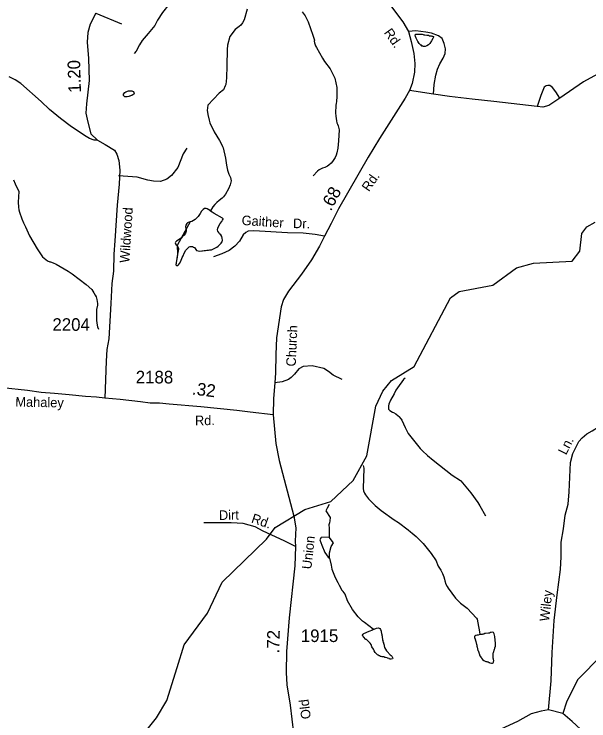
# Model space of a CAD drawing. Extents: x 1473865 to 1648260, y 639067 to 773536.
# Drawn here: x 1582378 to 1588081, y 694801 to 701811 of the extents above; entities that cross this region are included whole.
import ezdxf

# ---------------------------------------------------------------- set-up
doc = ezdxf.new("R2010")
doc.units = 0
for name, color, linetype in [('Exist Hydrographic Creek Single Shore', 7, 'Continuous'), ('Exist Hydrographic Misc Water Feature', 7, 'Continuous'), ('Exist Road Non-System Type 51', 7, 'Continuous'), ('Exist Road Non-System Type 51 Label', 7, 'Continuous'), ('Exist Road Secondary Mileage Hundredths English Label', 7, 'Continuous'), ('Exist Road Secondary Type 51 Attributed', 7, 'Continuous'), ('Exist Road Secondary Type 51 Label', 7, 'Continuous'), ('Exist Road Secondary Type 51 Number Label', 7, 'Continuous')]:
    doc.layers.add(name, color=color, linetype=linetype)

msp = doc.modelspace()

# ---------------------------------------------------------------- linework, layer by layer
at = {"layer": 'Exist Hydrographic Creek Single Shore'}
msp.add_lwpolyline([(1583555.6, 694537.6), (1583791.6, 694832.1), (1583894, 695001.9), (1583997, 695332), (1584066, 695557.1), (1584296, 695870.9), (1584442, 696176.4), (1584882, 696604.1), (1584967, 696720.6), (1585261, 696898.4), (1585521, 696978.5), (1585741, 697184.2), (1585878, 697430.9), (1585968.1, 697921.4), (1586037.1, 698071), (1586122.1, 698177.6), (1586349, 698317.4), (1586709, 698996.2), (1586793.1, 699060.1), (1587128, 699122.3), (1587364.1, 699294.8), (1587531.1, 699340.6), (1587915, 699362.4), (1587991.1, 699459.4), (1588010.1, 699636.2), (1588061, 699700.8), (1588145.1, 699748.4)], dxfattribs=at)
at = {"layer": 'Exist Hydrographic Misc Water Feature'}
for points in [[(1584584.9, 702594.8), (1584558.9, 702569.9), (1584522, 702531.2), (1584515.9, 702520.7), (1584403.9, 702429.4), (1584350.3, 702405), (1584347.2, 702406.8), (1584272.4, 702349.2), (1584201.4, 702276), (1584123.9, 702169.2), (1584074.1, 702090.6), (1584043.3, 702051), (1583983.9, 701980.8), (1583955.2, 701947.8), (1583917.2, 701911.6), (1583912.3, 701907.6), (1583850.4, 701827.6), (1583802.2, 701752.3), (1583775.5, 701698.6), (1583707.9, 701617.9), (1583648.4, 701549.4), (1583621.2, 701507.3), (1583588, 701444), (1583569.5, 701421.4)], [(1584689.7, 701859.1), (1584659.2, 701755.5), (1584642.6, 701726.3), (1584626.1, 701701.1), (1584611.9, 701689.2), (1584571, 701657.9), (1584517.6, 701590.9), (1584494.1, 701505.2), (1584492.6, 701459.3), (1584489.3, 701299.3), (1584486.8, 701178.8), (1584477.2, 701115), (1584473, 701099.5), (1584454.2, 701059.6), (1584413.4, 701028.5), (1584298.6, 700906.9), (1584293.5, 700854.4), (1584295.2, 700838.8), (1584298.6, 700815), (1584313.5, 700759.7), (1584321, 700734.1), (1584363.1, 700645.4), (1584417.1, 700556.5), (1584438.3, 700515.9), (1584445.9, 700499.3), (1584451.5, 700483.6), (1584475.4, 700383), (1584485.8, 700314.7)], [(1585237.3, 701834.8), (1585264.3, 701793.3), (1585297, 701733.5), (1585341.5, 701601.3), (1585357.1, 701552.6), (1585355.2, 701544.4), (1585358.6, 701528), (1585369.9, 701495.7), (1585377.6, 701480), (1585439.5, 701374.5), (1585458.7, 701342.1), (1585513.3, 701268), (1585561.2, 701175.9), (1585581.1, 701083.6), (1585579.9, 701022.9), (1585579.4, 700999.2), (1585578.1, 700942.6), (1585573.6, 700927), (1585569.3, 700905.8), (1585567.6, 700831.2), (1585570.9, 700799.1), (1585577.8, 700752.2), (1585581.6, 700734.8), (1585585.2, 700720), (1585592.9, 700702.6), (1585604, 700662.2), (1585596.5, 700555.7), (1585590, 700482.8), (1585581.1, 700434.5), (1585574.5, 700410.9), (1585562.2, 700389), (1585537.1, 700350.1), (1585524.7, 700333.9), (1585502.3, 700312.2), (1585486.1, 700302.7), (1585461.9, 700291.7), (1585437.7, 700282.3), (1585405.4, 700267.4), (1585388.9, 700254.6), (1585344.1, 700207.9)], [(1586454.8, 701606.7), (1586474.7, 701602.2), (1586490.7, 701601.9), (1586498.8, 701597.6), (1586514.8, 701597.3), (1586522.8, 701593), (1586530.8, 701592.9), (1586538.5, 701588.6), (1586540.5, 701582.8), (1586534.2, 701569), (1586519.8, 701545.5), (1586503, 701521.3), (1586488.9, 701507.6), (1586472.6, 701496.4), (1586456.5, 701490.2), (1586440.5, 701490.5), (1586434.7, 701494.7), (1586428.5, 701494.9), (1586418.6, 701503.3), (1586412.7, 701505), (1586397, 701521.7), (1586391.3, 701531.7), (1586383.5, 701540.1), (1586375.7, 701551.7), (1586366.3, 701574.1), (1586364.4, 701582.3), (1586360.6, 701589.8), (1586358.9, 701606.2), (1586365, 701614.3), (1586379, 701614), (1586387.2, 701612.2), (1586427.2, 701611.4), (1586442.9, 701607), (1586454.8, 701606.7)], [(1586454.8, 701606.7), (1586514.8, 701597.3), (1586530.8, 701592.9), (1586538.5, 701588.6), (1586540.5, 701582.8), (1586534.2, 701569), (1586519.8, 701545.5), (1586503, 701521.3), (1586488.9, 701507.6), (1586472.6, 701496.4), (1586456.5, 701490.2), (1586440.5, 701490.5), (1586428.5, 701494.9), (1586412.7, 701505), (1586397, 701521.7), (1586383.5, 701540.1), (1586375.7, 701551.7), (1586366.3, 701574.1), (1586360.6, 701589.8), (1586358.9, 701606.2), (1586365, 701614.3), (1586379, 701614), (1586427.2, 701611.4), (1586454.8, 701606.7)], [(1583528.3, 701049.6), (1583545.4, 701049.3), (1583553.3, 701047.5), (1583561.3, 701044.1), (1583567, 701034.9), (1583568.7, 701022.5), (1583552.3, 701008.9), (1583540.3, 701005.9), (1583516.1, 700994.9), (1583500.1, 700990.3), (1583476.1, 700990.8), (1583462.3, 701003.4), (1583462.6, 701017.3), (1583474.8, 701032.6), (1583485.2, 701039.8), (1583513.4, 701049.9), (1583528.3, 701049.6)], [(1583528.3, 701049.6), (1583545.4, 701049.3), (1583553.3, 701047.5), (1583561.3, 701044.1), (1583567, 701034.9), (1583568.7, 701022.5), (1583552.3, 701008.9), (1583516.1, 700994.9), (1583500.1, 700990.3), (1583476.1, 700990.8), (1583462.3, 701003.4), (1583462.6, 701017.3), (1583474.8, 701032.6), (1583485.2, 701039.8), (1583513.4, 701049.9), (1583528.3, 701049.6)], [(1584485.8, 700314.7), (1584494, 700262.8), (1584509.9, 700224.8), (1584524, 700192.5), (1584530.1, 700159.5), (1584521.7, 700119.5), (1584503.5, 700078.8), (1584476.1, 700026), (1584456.7, 700000.2), (1584441.9, 699986.5), (1584412.5, 699964.2), (1584389.4, 699944.1), (1584367.9, 699923.2), (1584348.7, 699900.6), (1584325.9, 699860)], [(1582371.7, 700167.9), (1582389.7, 700127.3), (1582423.1, 700051.1), (1582416.7, 699947), (1582419.7, 699895.3), (1582425.2, 699871.4), (1582432.7, 699846.6), (1582455.2, 699782.1), (1582470.4, 699742.4), (1582489.5, 699701.8), (1582531.6, 699612.4), (1582605.2, 699482), (1582659, 699405.4), (1582708.3, 699365.1), (1582732.1, 699353.9), (1582740.1, 699353.8), (1582763.9, 699345.9), (1582795.6, 699329.7), (1582835.2, 699307.5), (1582874.7, 699285.4), (1582914.1, 699263.3), (1582953.6, 699237), (1583091.5, 699128.4), (1583150.3, 699078.8), (1583169.6, 699046.4), (1583183, 699022.3), (1583190.7, 699006.6), (1583198.2, 698981.8), (1583205.4, 698941.5), (1583204.9, 698925.9), (1583196, 698880.1), (1583194.9, 698830.1), (1583193.8, 698772.6), (1583200.7, 698725.7), (1583204.5, 698708.4), (1583213.8, 698685.2)], [(1584325.9, 699860), (1584308.9, 699870.2), (1584293.4, 699879.6), (1584283.7, 699883.9), (1584267.5, 699882.5), (1584255, 699873.8), (1584238, 699856), (1584222.8, 699835), (1584211.7, 699815.5), (1584204.9, 699804.2), (1584188, 699787.3), (1584175.2, 699774.4), (1584158.6, 699764.9), (1584142, 699756.2), (1584125.5, 699750), (1584105.3, 699743.9), (1584097, 699741.6), (1584090.7, 699735.1), (1584081.8, 699719.7), (1584078.7, 699700.9), (1584085.5, 699679.4), (1584085.1, 699671.2), (1584084.2, 699659.8), (1584077.1, 699639.4), (1584072.6, 699629.7), (1584063.9, 699619.2), (1584049.1, 699605.5), (1584034.2, 699590.2), (1584019.4, 699579), (1584004.9, 699570.3), (1583990.3, 699559.1), (1583979.7, 699549.4), (1583977.2, 699541.3), (1583980.7, 699531.4), (1583986.3, 699524.7), (1583995.8, 699516.3), (1584002.9, 699503.9), (1584008.2, 699489.8), (1584009.6, 699479.1), (1584006.5, 699460.3), (1584001.8, 699448.1), (1583998.8, 699431.7), (1583995.2, 699402.3), (1583992.1, 699384.3), (1583988.8, 699363.8), (1583986.1, 699349.9), (1583985.7, 699342.5), (1583982.7, 699324.5), (1583990.3, 699317.8), (1584002, 699317.6), (1584010.5, 699323.2), (1584019.2, 699336.9), (1584032.7, 699362.1), (1584046.9, 699397.1), (1584053.9, 699415), (1584065.5, 699441.1), (1584083.1, 699469.4), (1584094.1, 699484.8), (1584115.1, 699502.4), (1584125.5, 699506.3), (1584135.5, 699506.9), (1584147.4, 699506.7), (1584159.2, 699501.5), (1584166.9, 699496.4), (1584174.3, 699485.6), (1584179.6, 699475.7), (1584189.1, 699467.3), (1584203, 699462.1), (1584216.9, 699461), (1584240.9, 699464.6), (1584263.4, 699466.6), (1584291.6, 699471), (1584315.9, 699473.7), (1584331.8, 699474.2), (1584335.7, 699474.1), (1584343.9, 699476.4), (1584389.4, 699500.9), (1584402.1, 699510.6), (1584418.8, 699525.8), (1584433.7, 699538.6), (1584440.2, 699548.4), (1584442.6, 699554), (1584445.5, 699570.4), (1584442.7, 699590.1), (1584437.7, 699606.6), (1584428.5, 699620.8), (1584415.2, 699633.4), (1584407.9, 699644.2), (1584400.5, 699659.1), (1584397.4, 699671.5), (1584400.3, 699688.7), (1584409.7, 699710.6), (1584423, 699733.3), (1584438.2, 699754.4), (1584447.1, 699768.1), (1584451.6, 699776.3), (1584451.9, 699782), (1584444.2, 699786.3), (1584362.9, 699833), (1584343.4, 699846.6)], [(1584325.9, 699860), (1584293.4, 699879.6), (1584283.7, 699883.9), (1584267.5, 699882.5), (1584255, 699873.8), (1584238, 699856), (1584222.8, 699835), (1584211.7, 699815.5), (1584204.9, 699804.2), (1584175.2, 699774.4), (1584158.6, 699764.9), (1584142, 699756.2), (1584125.5, 699750), (1584034.2, 699590.2), (1583995.8, 699516.3), (1583998.8, 699431.7), (1583982.7, 699324.5), (1583990.3, 699317.8), (1584002, 699317.6), (1584010.5, 699323.2), (1584019.2, 699336.9), (1584032.7, 699362.1), (1584046.9, 699397.1), (1584053.9, 699415), (1584065.5, 699441.1), (1584083.1, 699469.4), (1584094.1, 699484.8), (1584115.1, 699502.4), (1584125.5, 699506.3), (1584135.5, 699506.9), (1584147.4, 699506.7), (1584159.2, 699501.5), (1584166.9, 699496.4), (1584174.3, 699485.6), (1584179.6, 699475.7), (1584189.1, 699467.3), (1584203, 699462.1), (1584216.9, 699461), (1584335.7, 699474.1), (1584343.9, 699476.4), (1584389.4, 699500.9), (1584402.1, 699510.6), (1584433.7, 699538.6), (1584440.2, 699548.4), (1584442.6, 699554), (1584445.5, 699570.4), (1584442.7, 699590.1), (1584437.7, 699606.6), (1584428.5, 699620.8), (1584415.2, 699633.4), (1584407.9, 699644.2), (1584400.5, 699659.1), (1584397.4, 699671.5), (1584400.3, 699688.7), (1584409.7, 699710.6), (1584423, 699733.3), (1584438.2, 699754.4), (1584447.1, 699768.1), (1584451.6, 699776.3), (1584451.9, 699782), (1584444.2, 699786.3), (1584362.9, 699833), (1584343.4, 699846.6), (1584328.1, 699857.5), (1584325.9, 699860)], [(1584343.4, 699846.6), (1584328.1, 699857.5), (1584325.9, 699860)], [(1586257.6, 698199.5), (1586242.6, 698187.5), (1586182.9, 698104.9), (1586166.1, 698080.7), (1586147.5, 698046.6), (1586114, 697983.2), (1586097.1, 697944.2), (1586092.7, 697926.2), (1586092, 697894.3), (1586105.6, 697878.4), (1586133.5, 697863.9), (1586141.4, 697861.2), (1586165.1, 697846.8), (1586188.8, 697828.3), (1586196.6, 697819.9), (1586218, 697793.3), (1586223.8, 697783.3), (1586258.2, 697710.4), (1586287.8, 697652.3), (1586405.8, 697503.9), (1586429.3, 697478.8), (1586480.3, 697434.3), (1586535.4, 697388.9), (1586724.2, 697237.3), (1586807.4, 697186.4), (1586811, 697182.2), (1586894.8, 697082), (1586908.5, 697063.7), (1586980.4, 696966.2), (1586997.8, 696933.9), (1587055.6, 696836.7)], [(1585841.5, 697333.9), (1585847.4, 697307.5), (1585842.9, 697107.4), (1585846.3, 697083.5), (1585855.8, 697058.7), (1585865.5, 697042.9), (1585894.8, 697002.9), (1585925.8, 696969.5), (1585959.2, 696938.5), (1586020.1, 696887.2), (1586150.2, 696795.9), (1586193.6, 696768.8), (1586288.1, 696695.5), (1586311.7, 696677), (1586327.5, 696664.4), (1586366.9, 696631.5), (1586421.7, 696578.7), (1586437.4, 696562), (1586451.1, 696544.5), (1586514.6, 696462), (1586565.7, 696390.4), (1586580.8, 696343.3)], [(1585505.3, 696948.5), (1585483.6, 696911.2), (1585469.9, 696884.4), (1585513.2, 696817.1), (1585509.4, 696785.1), (1585507.7, 696766), (1585500.8, 696744.4), (1585504.9, 696712.3), (1585503.5, 696622.6)], [(1585503.5, 696622.6), (1585424.2, 696621.2), (1585411.7, 696596.1), (1585432.6, 696543.2), (1585461.8, 696472.2), (1585493.8, 696423.5), (1585506.6, 696415.1)], [(1585506.6, 696415.1), (1585506.3, 696466.6), (1585524.4, 696529.3), (1585546.6, 696566.9), (1585503.5, 696622.6)], [(1585506.6, 696415.1), (1585522.4, 696344.2), (1585532, 696305.4), (1585542.3, 696273.2), (1585556.4, 696240.1), (1585570.6, 696209.4), (1585588.5, 696172.9), (1585603, 696147.2), (1585630.2, 696099.1)], [(1586580.8, 696343.3), (1586586.5, 696336.6), (1586613.6, 696295), (1586628.9, 696262.7), (1586640.2, 696230.5), (1586647.7, 696205.7), (1586651.5, 696189.2), (1586662.7, 696157), (1586674.2, 696133.8), (1586683.8, 696116.3), (1586757.8, 696018.8), (1586806, 695967.8), (1586872.2, 695918.1), (1586965.4, 695818.5), (1586971.2, 695808.6), (1586978.5, 695774), (1586996.6, 695685.8), (1586998.8, 695657.9)], [(1585939.8, 695710.4), (1585853.9, 695776.2), (1585836.1, 695791.3), (1585808.9, 695815.6), (1585793, 695832.4), (1585736.8, 695907.3), (1585684.5, 695990.5), (1585662, 696059), (1585642.8, 696084.9), (1585630.2, 696099.1)], [(1585939.8, 695710.4), (1585950.6, 695710.2), (1585974.8, 695719.6), (1585988.9, 695723.4), (1585998.8, 695721.5), (1586006.8, 695717.3), (1586012.6, 695709), (1586020.2, 695690.8), (1586020, 695682.6), (1586023.7, 695675.1), (1586023.8, 695667.7), (1586027.5, 695658.6), (1586027.4, 695650.4), (1586031.1, 695642.9), (1586030.8, 695626.5), (1586034.5, 695618.2), (1586034.2, 695602.6), (1586038.2, 695594.4), (1586038, 695586.2), (1586041.8, 695578.7), (1586041.6, 695570.5), (1586049.3, 695553.9), (1586049.1, 695546.6), (1586054.7, 695529.2), (1586071.9, 695496.8), (1586077.9, 695489.4), (1586109, 695456.7), (1586119, 695449.9), (1586126.8, 695442.4), (1586132.5, 695431.6), (1586134.4, 695424.2), (1586132.2, 695416), (1586120.3, 695414.7), (1586104.3, 695415), (1586098.5, 695420), (1586084.5, 695423.6), (1586078.5, 695427.8), (1586064.6, 695431.4), (1586056.6, 695431.5), (1586050.7, 695435.7), (1586028.8, 695436.2), (1586020.7, 695440.4), (1586012.7, 695440.6), (1586006.8, 695444.9), (1586000.9, 695445), (1585990.9, 695452.5), (1585985.1, 695455.1), (1585961.6, 695480.2), (1585950, 695496), (1585942.3, 695512.6), (1585928.8, 695535), (1585919.3, 695557.4), (1585909.7, 695571.5), (1585874.4, 695608.3), (1585868.4, 695610.1), (1585844.8, 695633.6), (1585839.1, 695642.7), (1585835.2, 695651), (1585841.5, 695662.4), (1585849.6, 695668.8), (1585900.2, 695691.5), (1585910.2, 695693), (1585926.4, 695701.7), (1585939.8, 695710.4)], [(1586998.8, 695657.9), (1586981.9, 695651.6), (1586971.9, 695651.8), (1586959.8, 695648.8), (1586949.5, 695642.4), (1586945.5, 695636.7), (1586947.2, 695624.4), (1586951.2, 695618.6), (1586951, 695610.4), (1586954.7, 695602.1), (1586954.6, 695596.3), (1586958.6, 695590.5), (1586958.5, 695584), (1586962.3, 695578.1), (1586962.2, 695572.4), (1586966, 695566.6), (1586965.9, 695560), (1586969.7, 695554.2), (1586969.4, 695540.3), (1586973.2, 695534.4), (1586973.1, 695527.8), (1586977.1, 695522.1), (1586976.9, 695513.9), (1586980.6, 695505.6), (1586980.5, 695499.8), (1586984.3, 695494), (1586984.2, 695487.5), (1586988.2, 695481.6), (1586988.1, 695475.9), (1586991.8, 695470.1), (1586999.4, 695447.7), (1587013, 695429.4), (1587014.9, 695422.8), (1587026.5, 695411.1), (1587040.3, 695401), (1587060.2, 695389.9), (1587068.2, 695389.7), (1587076.1, 695386.3), (1587082, 695386.2), (1587087.8, 695380.3), (1587094, 695380.2), (1587099.9, 695377.6), (1587115.8, 695373.2), (1587123.8, 695373), (1587130.1, 695377), (1587134.1, 695382.7), (1587138.3, 695399), (1587134.6, 695406.5), (1587134.7, 695414.7), (1587131, 695422.9), (1587132, 695472.9), (1587136, 695478.6), (1587145, 695512.9), (1587149, 695518.6), (1587149.3, 695525.1), (1587153.7, 695542.3), (1587154.3, 695582.5), (1587150.6, 695589.1), (1587151.1, 695614.5), (1587147.3, 695621.2), (1587147.6, 695638.4), (1587140.2, 695664.8), (1587134.5, 695677.2), (1587126.6, 695680.7), (1587110.5, 695677.7), (1587100.5, 695677.9), (1587094.4, 695672.3), (1587086.4, 695672.5), (1587054.3, 695666.6), (1587044.3, 695666.8), (1587038.2, 695662.8), (1587028.2, 695663), (1587021.9, 695659), (1587005.9, 695659.3), (1586998.8, 695657.9)]]:
    msp.add_lwpolyline(points, dxfattribs=at)
at = {"layer": 'Exist Road Non-System Type 51'}
for points in [[(1583188.1, 701822.2), (1583443.5, 701715.2)], [(1586539.6, 701016.7), (1586546.4, 701114.6), (1586561.3, 701206.5), (1586577.7, 701264.4), (1586602.2, 701318.2), (1586634.7, 701373.9), (1586656.6, 701419.3), (1586659.6, 701468.1), (1586645.8, 701519.8), (1586624.3, 701570), (1586588.4, 701596.4), (1586519.6, 701621), (1586464.6, 701631.3), (1586364.8, 701644.3), (1586290.7, 701638.8)], [(1583205.9, 700561), (1583173, 700560.4), (1583124.7, 700577.3), (1583094.1, 700596.9), (1582945.7, 700693), (1582838.2, 700776.7), (1582728.9, 700865.6), (1582645.5, 700946.3), (1582443, 701124.1), (1582387.3, 701158.6), (1582327.5, 701191.1)], [(1587791.8, 700977.9), (1587754.3, 701042.1), (1587720.6, 701084.4), (1587692.7, 701102.8), (1587672.8, 701104.8), (1587655.9, 701100.6), (1587638.6, 701087.1), (1587603.9, 701005.6), (1587567, 700893.8)], [(1584092.2, 700481.9), (1584053.9, 700424.2), (1584000.7, 700290.6), (1583937.9, 700211), (1583893.7, 700173.5), (1583829.4, 700150), (1583759.5, 700154.6), (1583705.4, 700163.1), (1583597.8, 700194.1), (1583412.4, 700208.9)], [(1585457.6, 699608), (1585365.6, 699626.7), (1585245.7, 699637.7), (1585089.7, 699641.1), (1584812.2, 699659.5), (1584755.6, 699661.2), (1584701.7, 699658.5), (1584676.2, 699644.6), (1584651.3, 699620.9), (1584612.8, 699559.3), (1584566.4, 699509.6), (1584512, 699468.1), (1584439.8, 699432.7), (1584355.4, 699405.4)], [(1585633.8, 698186.4), (1585542.2, 698231), (1585496.4, 698267.6), (1585452.7, 698295.9), (1585334.8, 698322.9), (1585244.8, 698315.7), (1585204.5, 698292.1), (1585160, 698240.4), (1585125.7, 698206.7), (1585101.6, 698188.9), (1585037.4, 698163.4), (1584965.4, 698154.1)], [(1587718.3, 695480.1), (1587736.9, 695796.1), (1587765, 696049.9), (1587799.1, 696301.5), (1587806.1, 696429.4), (1587807.2, 696573.5), (1587828.3, 696707.3), (1587845.5, 696843.2), (1587876.5, 696950.9), (1587885.4, 697074.7), (1587899.8, 697362.8), (1587920.7, 697454.6), (1587981.7, 697572), (1588013.9, 697609.8), (1588060.3, 697649.3), (1588114.5, 697676.8), (1588176.9, 697718.4), (1588221.2, 697739.9), (1588249.3, 697763.7), (1588267.5, 697791.6), (1588292, 697859.3), (1588312.7, 697931.1)], [(1589685.2, 697369.9), (1589140.7, 697058.5), (1589062.9, 697004), (1588969.5, 696828.8), (1588701.1, 696237.1), (1588593, 696038.3), (1588495.7, 695859.3), (1588464.6, 695746.4), (1588379, 695629.6), (1588192.3, 695438.8), (1588056.2, 695298.7), (1587966.7, 695209.2), (1587857.8, 694987.3), (1587822.2, 694874.4)], [(1585169.5, 696529.4), (1585058.4, 696586.4), (1584849.5, 696684.4), (1584769.2, 696726.8), (1584649.4, 696758.9), (1584532.5, 696764.8), (1584260.8, 696765.4)], [(1587681.5, 694911.6), (1587705.8, 695198.2), (1587718.3, 695480.1)]]:
    msp.add_lwpolyline(points, dxfattribs=at)
at = {"layer": 'Exist Road Secondary Type 51 Attributed'}
for points in [[(1584603.5, 703025.6), (1584716.4, 702846.9), (1584801.6, 702715.8), (1584856.7, 702671.3), (1584893.2, 702645.9), (1584968.3, 702622.6), (1585115.5, 702608.4), (1585375.6, 702593.5), (1585471.7, 702567.3), (1585543.6, 702511.3), (1585651.1, 702436.5), (1585716.8, 702398), (1585810.1, 702313), (1585891.1, 702194.4), (1586235.4, 701733.4), (1586290.7, 701638.8), (1586317.9, 701540.6), (1586342.9, 701422.4), (1586354.1, 701320.4), (1586351.4, 701236.4), (1586326.5, 701124.6), (1586301.8, 701052.7)], [(1583188.1, 701822.2), (1583133.5, 701713), (1583109.4, 701630.3), (1583102.6, 701534.4), (1583117.2, 701372.2), (1583121.8, 701152), (1583096.6, 700922.9), (1583088.2, 700830.6), (1583107.8, 700738.4), (1583139.9, 700625.3), (1583205.9, 700561), (1583279.6, 700518.3), (1583373.9, 700462), (1583397.6, 700422.5), (1583417.2, 700360.5), (1583426.3, 700263.4), (1583420.7, 700123.6), (1583401.3, 699917.7), (1583378.3, 699561.8), (1583367.2, 699430), (1583364.8, 699263), (1583346.9, 699138.3), (1583337.1, 698940.2), (1583316.2, 698590.4), (1583297.5, 698484.5), (1583292.5, 698368.6), (1583278.6, 698002.8)], [(1588165.9, 701216.7), (1588029.2, 701139.8), (1587791.8, 700977.9), (1587685.1, 700904.9), (1587625.8, 700888.7), (1587567, 700893.8), (1587139.3, 700945.5), (1586921.4, 700967.3), (1586699.4, 700993.2), (1586539.6, 701016.7), (1586301.8, 701052.7)], [(1586301.8, 701052.7), (1586259.1, 700977.1), (1586003.7, 700579.3), (1585890.1, 700394.3), (1585595.8, 699880.8), (1585524.6, 699733.3), (1585457.6, 699608), (1585406.6, 699510.4), (1585327.6, 699373.1), (1585228.3, 699231.9), (1585098.9, 699065), (1585050.2, 698981.4), (1585027.7, 698907.6), (1584981, 698600), (1584973.7, 698434), (1584972.2, 698252), (1584965.4, 698154.1), (1584952.1, 698000.3), (1584948.8, 697836.2)], [(1583278.6, 698002.8), (1583196.3, 698010.8), (1583084.8, 698018.8), (1582925.6, 698035.8), (1582779.4, 698048), (1582645.3, 698058.5), (1582509.9, 698077.1), (1582263.5, 698104.2), (1582212.4, 698103.7), (1582185.9, 698106.3), (1582140.7, 698109), (1582114.2, 698111.6), (1582026.5, 698109), (1581928.3, 698087.7), (1581856.6, 698047.8), (1581782.2, 697962.8), (1581739.7, 697856.5), (1581731.7, 697776.7), (1581715.7, 697585.9), (1581695.1, 697398.4), (1581686.6, 697261.5)], [(1584948.8, 697836.2), (1584720.8, 697862.3), (1584588.5, 697881.2), (1584232, 697916.4), (1583917.2, 697941.1), (1583821.6, 697952.3), (1583729.1, 697952.7), (1583631.9, 697965.6), (1583429.8, 697989.5), (1583278.6, 698002.8)], [(1584948.8, 697836.2), (1584976.2, 697552), (1585008.9, 697383.6), (1585153.5, 696833.4), (1585172.4, 696716.5), (1585168, 696585), (1585169.5, 696529.4), (1585162.4, 696340.4), (1585106, 695824.7), (1585081.2, 695491), (1585075.8, 695281.4), (1585084.5, 695159), (1585116.8, 694956.6), (1585165.5, 694542.2), (1585190, 694369.9), (1585228.2, 694097)], [(1588142.4, 694589.1), (1588041, 694678), (1587914.5, 694796.4), (1587822.2, 694874.4), (1587681.5, 694911.6), (1587609.3, 694897.5), (1587509.1, 694870.3), (1587374.2, 694794.8), (1587205.9, 694719.8), (1587071.3, 694652.9), (1586951.9, 694592.8), (1586713.8, 694466.1), (1586647.4, 694436.8), (1586551, 694406.1), (1586496.2, 694397), (1586337.8, 694370.4), (1586134, 694325.8), (1585975.9, 694305.2), (1585695.4, 694257.6), (1585595, 694232.4), (1585494.3, 694207.6), (1585420, 694172.3), (1585334.5, 694142.2), (1585228.2, 694097)]]:
    msp.add_lwpolyline(points, dxfattribs=at)

# ---------------------------------------------------------------- texts
at = {"layer": 'Exist Road Non-System Type 51 Label'}
for s, rotation, p in [('Gaither', 356.20418, (1584633.2, 699720.7)), ('Dr.', 358.76754, (1585144.5, 699689.1)), ('Ln.', 62.54866, (1587853.8, 697432.6)), ('Dirt', 0.97398, (1584411, 696793.8)), ('Rd.', 341.07496, (1584724.3, 696770.7)), ('Wiley', 83.67144, (1587686, 695784.2))]:
    msp.add_text(s, height=95, rotation=rotation, dxfattribs=at).set_placement(p)
at = {"layer": 'Exist Road Secondary Mileage Hundredths English Label'}
for s, rotation, p in [('1.20', 91.67323, (1583041.6, 701032.7)), ('.68', 62.41666, (1585521.5, 699851)), ('.32', 352.91443, (1584138.5, 698039.1)), ('.72', 88.51332, (1585008.9, 695468.6))]:
    msp.add_text(s, height=125, rotation=rotation, dxfattribs=at).set_placement(p)
at = {"layer": 'Exist Road Secondary Type 51 Label'}
for s, rotation, p in [('Rd.', 305.35998, (1586043.2, 701627.6)), ('Rd.', 54.89374, (1585897.5, 700043.9)), ('Wildwood', 86.30169, (1583520.7, 699342.1)), ('Church', 87.4607, (1585171.7, 698314.7)), ('Mahaley', 358.7511, (1582389.4, 697919.9)), ('Rd.', 0.31535, (1584172.4, 697733.9)), ('Union', 83.75292, (1585326.5, 696301.6)), ('Old', 96.69573, (1585322.9, 694824.5))]:
    msp.add_text(s, height=95, rotation=rotation, dxfattribs=at).set_placement(p)
at = {"layer": 'Exist Road Secondary Type 51 Number Label'}
for s, p in [('2204', (1582757.7, 698670.1)), ('2188', (1583584.5, 698148.5)), ('1915', (1585222.5, 695583.3))]:
    msp.add_text(s, height=125, dxfattribs=at).set_placement(p)

doc.saveas('drawing.dxf')
